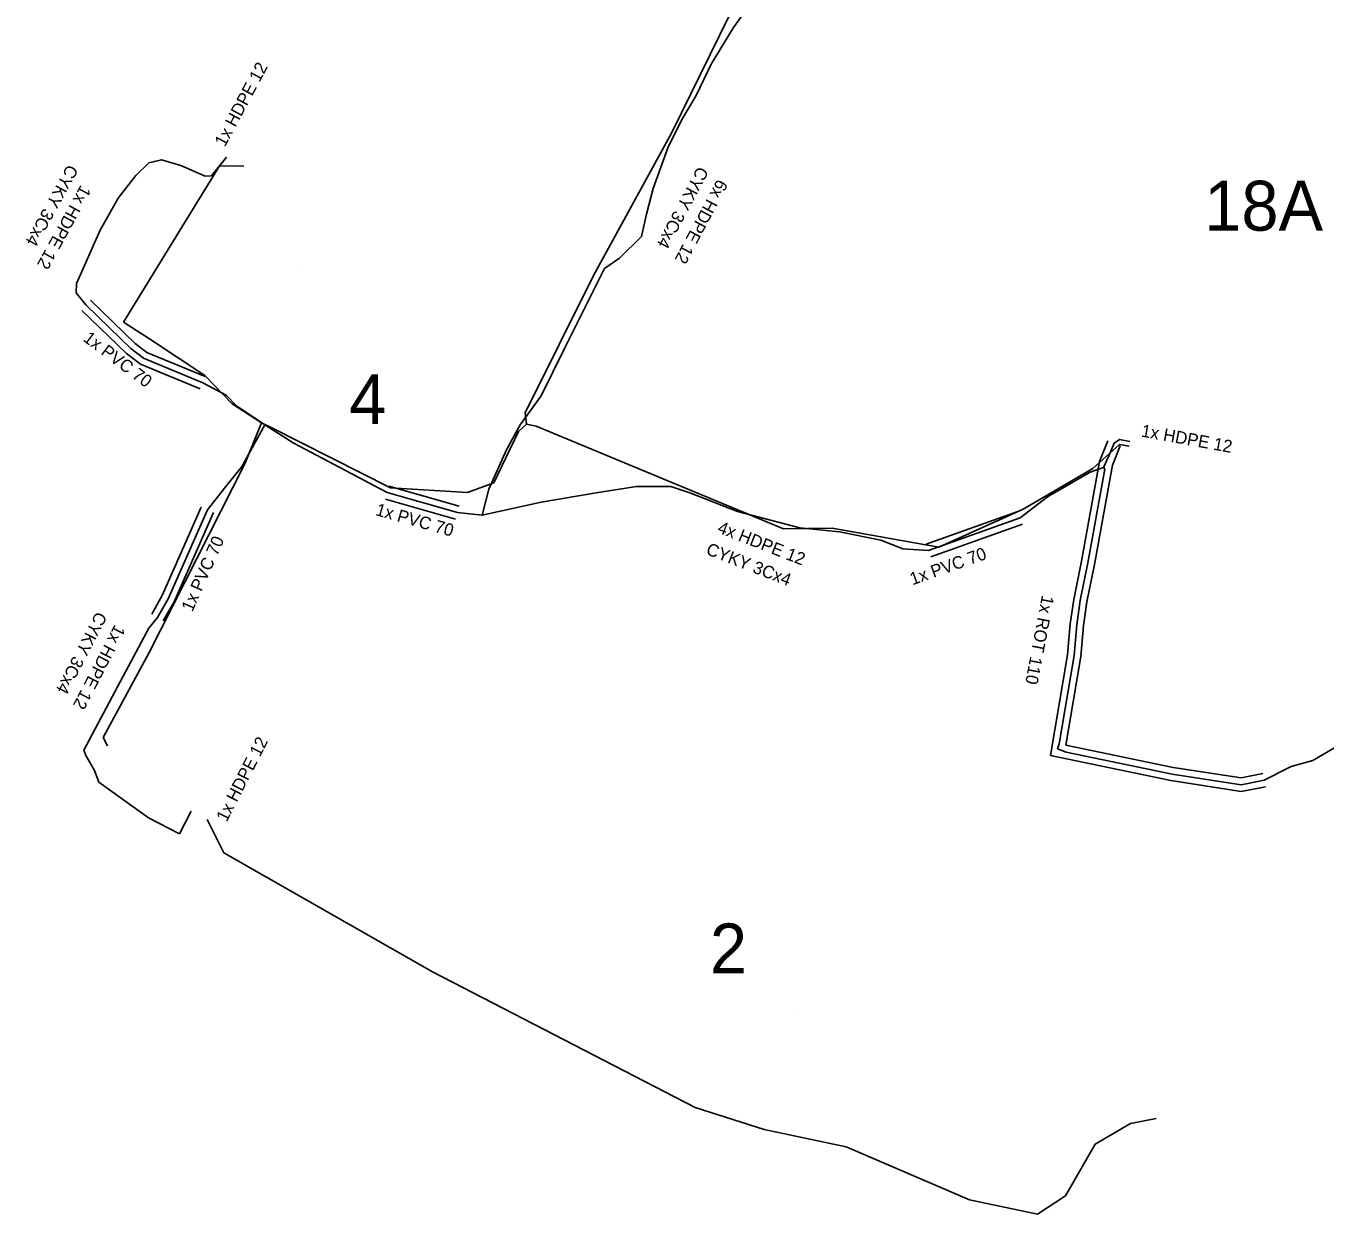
# Model space of a CAD drawing. Extents: x -651943 to -618711, y -1138561 to -1100552.
# Drawn here: x -642443.9 to -642365.8, y -1114644.5 to -1114573.1 of the extents above; entities that cross this region are included whole.
import ezdxf

# ---------------------------------------------------------------- set-up
doc = ezdxf.new("R2010")
doc.units = 0
for name, color, linetype in [('KT optika', 7, 'Continuous'), ('KT trasa', 7, 'Continuous'), ('KT zařízení', 7, 'Continuous'), ('SATT bloky', 7, 'Continuous'), ('SATT stanice', 7, 'Continuous')]:
    doc.layers.add(name, color=color, linetype=linetype)

# ---------------------------------------------------------------- blocks, each defined once
blk = doc.blocks.new('POINT_DISPLAY')
blk.add_line((0, 0), (0, 0))

msp = doc.modelspace()

# ---------------------------------------------------------------- linework, layer by layer
at = {"layer": 'KT optika'}
for p, q in [((-642400.39, -1114571.83), (-642401.4, -1114573.23)), ((-642401.4, -1114573.23), (-642402.73, -1114575.44)), ((-642402.73, -1114575.44), (-642403.64, -1114577.31)), ((-642403.64, -1114577.31), (-642404.52, -1114578.8)), ((-642404.52, -1114578.8), (-642405.34, -1114580.45)), ((-642405.34, -1114580.45), (-642406.21, -1114582.9)), ((-642436.52, -1114581.36), (-642435.75, -1114581.18)), ((-642435.75, -1114581.18), (-642434.59, -1114581.53)), ((-642432.75, -1114582.14), (-642431.854, -1114581.015)), ((-642437.31, -1114582.12), (-642436.52, -1114581.36)), ((-642434.59, -1114581.53), (-642433.14, -1114582.17)), ((-642438.36, -1114583.49), (-642437.31, -1114582.12)), ((-642433.14, -1114582.17), (-642432.75, -1114582.14)), ((-642439.45, -1114585.41), (-642438.36, -1114583.49)), ((-642406.21, -1114582.9), (-642406.61, -1114584.44)), ((-642406.61, -1114584.44), (-642406.92, -1114585.78)), ((-642440.86, -1114588.61), (-642439.45, -1114585.41)), ((-642406.92, -1114585.78), (-642408.25, -1114587.09)), ((-642408.25, -1114587.09), (-642409.15, -1114587.72)), ((-642409.15, -1114587.72), (-642410.15, -1114589.72)), ((-642440.89, -1114589.17), (-642440.86, -1114588.61)), ((-642440.31, -1114589.9), (-642440.89, -1114589.17)), ((-642410.15, -1114589.72), (-642411.55, -1114592.52)), ((-642438.18, -1114591.96), (-642440.31, -1114589.9)), ((-642437.6, -1114592.52), (-642438.18, -1114591.96)), ((-642436.83, -1114593.1), (-642437.6, -1114592.52)), ((-642411.55, -1114592.52), (-642412.95, -1114595.36)), ((-642433.28, -1114594.58), (-642436.83, -1114593.1)), ((-642431.87, -1114595.33), (-642433.28, -1114594.58)), ((-642431.26, -1114595.97), (-642431.87, -1114595.33)), ((-642429.54, -1114597.1), (-642431.26, -1114595.97)), ((-642412.95, -1114595.36), (-642414.21, -1114597.11)), ((-642429.54, -1114597.1), (-642430.96, -1114599.64)), ((-642427.85, -1114598.19), (-642429.54, -1114597.1)), ((-642414.21, -1114597.11), (-642415.04, -1114598.6)), ((-642422.2, -1114601.18), (-642427.85, -1114598.19)), ((-642378.82, -1114598.93), (-642378.53, -1114598.21)), ((-642378.53, -1114598.21), (-642378.21, -1114597.98)), ((-642377.57, -1114598.097), (-642378.21, -1114597.98)), ((-642415.04, -1114598.6), (-642416.1, -1114600.98)), ((-642379.17, -1114599.66), (-642378.82, -1114598.93)), ((-642430.96, -1114599.64), (-642431.75, -1114600.63)), ((-642382.53, -1114601.43), (-642379.96, -1114599.95)), ((-642379.08, -1114599.77), (-642380.1, -1114605.39)), ((-642379.96, -1114599.95), (-642379.17, -1114599.66)), ((-642379.17, -1114599.66), (-642379.08, -1114599.77)), ((-642431.75, -1114600.63), (-642433, -1114602.22)), ((-642422.2, -1114601.18), (-642417.98, -1114602.38)), ((-642416.1, -1114600.98), (-642416.49, -1114602.53)), ((-642412.94, -1114601.75), (-642409.52, -1114601.18)), ((-642409.52, -1114601.18), (-642407.21, -1114600.82)), ((-642407.21, -1114600.82), (-642405.15, -1114600.82)), ((-642405.15, -1114600.82), (-642404.02, -1114601.19)), ((-642404.02, -1114601.19), (-642401.15, -1114602.31)), ((-642384.17, -1114602.7), (-642382.53, -1114601.43)), ((-642433, -1114602.22), (-642435.36, -1114607.56)), ((-642416.49, -1114602.53), (-642412.94, -1114601.75)), ((-642401.15, -1114602.31), (-642397.4, -1114603.29)), ((-642416.49, -1114602.53), (-642417.98, -1114602.38)), ((-642389.68, -1114604.66), (-642384.17, -1114602.7)), ((-642397.4, -1114603.29), (-642395.03, -1114603.53)), ((-642395.03, -1114603.53), (-642392.55, -1114604.04)), ((-642392.55, -1114604.04), (-642391.21, -1114604.56)), ((-642391.21, -1114604.56), (-642389.68, -1114604.66)), ((-642380.1, -1114605.39), (-642380.56, -1114607.67)), ((-642435.36, -1114607.56), (-642436, -1114608.69)), ((-642380.56, -1114607.67), (-642380.76, -1114609.12)), ((-642436.52, -1114609.32), (-642438.23, -1114612.5)), ((-642436, -1114608.69), (-642436.52, -1114609.32)), ((-642380.76, -1114609.12), (-642380.92, -1114610.97)), ((-642380.92, -1114610.97), (-642381.82, -1114616.28)), ((-642438.23, -1114612.5), (-642440.42, -1114616.65)), ((-642366.58, -1114617.28), (-642363.42, -1114615.42)), ((-642381.82, -1114616.28), (-642381.92, -1114616.58)), ((-642440.42, -1114616.65), (-642440.31, -1114616.97)), ((-642440.31, -1114616.97), (-642439.79, -1114617.87)), ((-642381.92, -1114616.58), (-642381.41, -1114616.77)), ((-642381.41, -1114616.77), (-642375.04, -1114618.09)), ((-642439.79, -1114617.87), (-642439.53, -1114618.57)), ((-642369.51, -1114618.46), (-642367.88, -1114617.64)), ((-642367.88, -1114617.64), (-642366.58, -1114617.28)), ((-642439.53, -1114618.57), (-642436.53, -1114620.73)), ((-642375.04, -1114618.09), (-642370.89, -1114618.73)), ((-642370.89, -1114618.73), (-642369.51, -1114618.46)), ((-642436.53, -1114620.73), (-642434.67, -1114621.68)), ((-642433.978, -1114620.331), (-642434.67, -1114621.68))]:
    msp.add_line(p, q, dxfattribs=at)
at = {"layer": 'KT trasa'}
for p, q in [((-642400.39, -1114571.83), (-642401.4, -1114573.23)), ((-642405.093, -1114579.54), (-642401.623, -1114572.48)), ((-642401.4, -1114573.23), (-642402.73, -1114575.44)), ((-642402.73, -1114575.44), (-642403.64, -1114577.31)), ((-642403.64, -1114577.31), (-642404.52, -1114578.8)), ((-642404.52, -1114578.8), (-642405.34, -1114580.45)), ((-642409.833, -1114588.18), (-642405.093, -1114579.54)), ((-642405.34, -1114580.45), (-642406.21, -1114582.9)), ((-642436.52, -1114581.36), (-642435.75, -1114581.18)), ((-642435.75, -1114581.18), (-642434.59, -1114581.53)), ((-642432.75, -1114582.14), (-642431.854, -1114581.015)), ((-642438.043, -1114590.94), (-642432.283, -1114581.55)), ((-642437.31, -1114582.12), (-642436.52, -1114581.36)), ((-642434.59, -1114581.53), (-642433.14, -1114582.17)), ((-642430.817, -1114581.568), (-642432.283, -1114581.55)), ((-642438.36, -1114583.49), (-642437.31, -1114582.12)), ((-642433.14, -1114582.17), (-642432.75, -1114582.14)), ((-642439.45, -1114585.41), (-642438.36, -1114583.49)), ((-642406.21, -1114582.9), (-642406.61, -1114584.44)), ((-642406.61, -1114584.44), (-642406.92, -1114585.78)), ((-642440.86, -1114588.61), (-642439.45, -1114585.41)), ((-642406.92, -1114585.78), (-642408.25, -1114587.09)), ((-642408.25, -1114587.09), (-642409.15, -1114587.72)), ((-642413.913, -1114596.39), (-642409.833, -1114588.18)), ((-642409.15, -1114587.72), (-642410.15, -1114589.72)), ((-642440.89, -1114589.17), (-642440.86, -1114588.61)), ((-642440.31, -1114589.9), (-642440.89, -1114589.17)), ((-642410.15, -1114589.72), (-642411.55, -1114592.52)), ((-642438.18, -1114591.96), (-642440.31, -1114589.9)), ((-642436.473, -1114591.94), (-642438.043, -1114590.94)), ((-642437.6, -1114592.52), (-642438.18, -1114591.96)), ((-642433.163, -1114594.14), (-642436.473, -1114591.94)), ((-642436.83, -1114593.1), (-642437.6, -1114592.52)), ((-642411.55, -1114592.52), (-642412.95, -1114595.36)), ((-642433.28, -1114594.58), (-642436.83, -1114593.1)), ((-642431.503, -1114595.84), (-642433.163, -1114594.14)), ((-642431.87, -1114595.33), (-642433.28, -1114594.58)), ((-642431.26, -1114595.97), (-642431.87, -1114595.33)), ((-642429.753, -1114596.99), (-642431.503, -1114595.84)), ((-642429.54, -1114597.1), (-642431.26, -1114595.97)), ((-642412.95, -1114595.36), (-642414.21, -1114597.11)), ((-642413.833, -1114597.06), (-642413.913, -1114596.39)), ((-642429.54, -1114597.1), (-642430.96, -1114599.64)), ((-642430.753, -1114599.44), (-642429.753, -1114596.99)), ((-642429.163, -1114597.27), (-642429.753, -1114596.99)), ((-642427.85, -1114598.19), (-642429.54, -1114597.1)), ((-642429.163, -1114597.27), (-642421.993, -1114600.9)), ((-642415.783, -1114600.6), (-642414.313, -1114597.51)), ((-642414.21, -1114597.11), (-642415.04, -1114598.6)), ((-642414.313, -1114597.51), (-642413.833, -1114597.06)), ((-642413.833, -1114597.06), (-642413.243, -1114597.18)), ((-642413.243, -1114597.18), (-642398.393, -1114603.35)), ((-642422.2, -1114601.18), (-642427.85, -1114598.19)), ((-642379.793, -1114599.72), (-642378.203, -1114598.28)), ((-642378.82, -1114598.93), (-642378.53, -1114598.21)), ((-642378.53, -1114598.21), (-642378.21, -1114597.98)), ((-642377.57, -1114598.097), (-642378.21, -1114597.98)), ((-642378.203, -1114598.28), (-642377.622, -1114598.394)), ((-642415.04, -1114598.6), (-642416.1, -1114600.98)), ((-642379.17, -1114599.66), (-642378.82, -1114598.93)), ((-642436.513, -1114610.83), (-642430.753, -1114599.44)), ((-642430.96, -1114599.64), (-642431.75, -1114600.63)), ((-642383.983, -1114602.17), (-642379.793, -1114599.72)), ((-642382.53, -1114601.43), (-642379.96, -1114599.95)), ((-642379.08, -1114599.77), (-642380.1, -1114605.39)), ((-642379.96, -1114599.95), (-642379.17, -1114599.66)), ((-642379.17, -1114599.66), (-642379.08, -1114599.77)), ((-642431.75, -1114600.63), (-642433, -1114602.22)), ((-642417.383, -1114601.18), (-642415.783, -1114600.6)), ((-642422.2, -1114601.18), (-642417.98, -1114602.38)), ((-642421.993, -1114600.9), (-642417.383, -1114601.18)), ((-642416.1, -1114600.98), (-642416.49, -1114602.53)), ((-642412.94, -1114601.75), (-642409.52, -1114601.18)), ((-642409.52, -1114601.18), (-642407.21, -1114600.82)), ((-642407.21, -1114600.82), (-642405.15, -1114600.82)), ((-642405.15, -1114600.82), (-642404.02, -1114601.19)), ((-642404.02, -1114601.19), (-642401.15, -1114602.31)), ((-642384.17, -1114602.7), (-642382.53, -1114601.43)), ((-642433, -1114602.22), (-642435.36, -1114607.56)), ((-642416.49, -1114602.53), (-642412.94, -1114601.75)), ((-642401.15, -1114602.31), (-642397.4, -1114603.29)), ((-642389.063, -1114604.45), (-642383.983, -1114602.17)), ((-642416.49, -1114602.53), (-642417.98, -1114602.38)), ((-642389.68, -1114604.66), (-642384.17, -1114602.7)), ((-642398.393, -1114603.35), (-642395.463, -1114603.32)), ((-642397.4, -1114603.29), (-642395.03, -1114603.53)), ((-642395.463, -1114603.32), (-642389.063, -1114604.45)), ((-642395.03, -1114603.53), (-642392.55, -1114604.04)), ((-642392.55, -1114604.04), (-642391.21, -1114604.56)), ((-642391.21, -1114604.56), (-642389.68, -1114604.66)), ((-642380.1, -1114605.39), (-642380.56, -1114607.67)), ((-642435.36, -1114607.56), (-642436, -1114608.69)), ((-642380.56, -1114607.67), (-642380.76, -1114609.12)), ((-642436.52, -1114609.32), (-642438.23, -1114612.5)), ((-642436, -1114608.69), (-642436.52, -1114609.32)), ((-642380.76, -1114609.12), (-642380.92, -1114610.97)), ((-642439.263, -1114615.9), (-642436.513, -1114610.83)), ((-642380.92, -1114610.97), (-642381.82, -1114616.28)), ((-642438.23, -1114612.5), (-642440.42, -1114616.65)), ((-642366.58, -1114617.28), (-642363.42, -1114615.42)), ((-642439.011, -1114616.404), (-642439.263, -1114615.9)), ((-642381.82, -1114616.28), (-642381.92, -1114616.58)), ((-642440.42, -1114616.65), (-642440.31, -1114616.97)), ((-642440.31, -1114616.97), (-642439.79, -1114617.87)), ((-642381.92, -1114616.58), (-642381.41, -1114616.77)), ((-642381.41, -1114616.77), (-642375.04, -1114618.09)), ((-642439.79, -1114617.87), (-642439.53, -1114618.57)), ((-642369.51, -1114618.46), (-642367.88, -1114617.64)), ((-642367.88, -1114617.64), (-642366.58, -1114617.28)), ((-642439.53, -1114618.57), (-642436.53, -1114620.73)), ((-642375.04, -1114618.09), (-642370.89, -1114618.73)), ((-642370.89, -1114618.73), (-642369.51, -1114618.46)), ((-642436.53, -1114620.73), (-642434.67, -1114621.68)), ((-642433.978, -1114620.331), (-642434.67, -1114621.68)), ((-642433.016, -1114620.825), (-642432.013, -1114622.83)), ((-642432.013, -1114622.83), (-642419.483, -1114629.97)), ((-642419.483, -1114629.97), (-642403.703, -1114638.12)), ((-642403.703, -1114638.12), (-642399.543, -1114639.45)), ((-642377.533, -1114639.1), (-642376.005, -1114638.786)), ((-642399.543, -1114639.45), (-642394.613, -1114640.49)), ((-642379.653, -1114640.34), (-642377.533, -1114639.1)), ((-642394.613, -1114640.49), (-642387.213, -1114643.67)), ((-642381.453, -1114643.44), (-642379.653, -1114640.34)), ((-642387.213, -1114643.67), (-642383.133, -1114644.53)), ((-642383.133, -1114644.53), (-642381.453, -1114643.44))]:
    msp.add_line(p, q, dxfattribs=at)
at = {"layer": 'KT zařízení'}
for p, q in [((-642437.344, -1114592.211), (-642440.031, -1114589.612)), ((-642437.858, -1114592.826), (-642440.549, -1114590.226)), ((-642437.029, -1114593.45), (-642437.858, -1114592.826)), ((-642436.63, -1114592.749), (-642437.344, -1114592.211)), ((-642433.126, -1114594.21), (-642436.63, -1114592.749)), ((-642433.433, -1114594.949), (-642437.029, -1114593.45)), ((-642379.401, -1114599.301), (-642378.901, -1114598.06)), ((-642378.629, -1114599.53), (-642378.158, -1114598.359)), ((-642379.401, -1114599.301), (-642380.488, -1114605.288)), ((-642378.629, -1114599.53), (-642379.712, -1114605.492)), ((-642422.09, -1114600.795), (-642417.87, -1114601.995)), ((-642422.309, -1114601.564), (-642418.089, -1114602.764)), ((-642433.365, -1114602.058), (-642435.713, -1114607.371)), ((-642389.814, -1114604.283), (-642384.304, -1114602.323)), ((-642432.634, -1114602.381), (-642435.006, -1114607.748)), ((-642389.545, -1114605.036), (-642384.035, -1114603.076)), ((-642380.488, -1114605.288), (-642380.954, -1114607.599)), ((-642379.712, -1114605.492), (-642380.165, -1114607.74)), ((-642435.713, -1114607.371), (-642436.348, -1114608.492)), ((-642435.006, -1114607.748), (-642435.651, -1114608.887)), ((-642380.954, -1114607.599), (-642381.157, -1114609.07)), ((-642380.165, -1114607.74), (-642380.362, -1114609.169)), ((-642381.157, -1114609.07), (-642381.317, -1114610.918)), ((-642380.362, -1114609.169), (-642380.522, -1114611.021)), ((-642381.317, -1114610.918), (-642382.345, -1114616.984)), ((-642380.522, -1114611.021), (-642381.427, -1114616.357)), ((-642381.427, -1114616.357), (-642374.972, -1114617.695)), ((-642382.345, -1114616.984), (-642375.107, -1114618.484)), ((-642374.972, -1114617.695), (-642370.897, -1114618.324)), ((-642375.107, -1114618.484), (-642370.882, -1114619.135)), ((-642370.897, -1114618.324), (-642369.586, -1114618.067)), ((-642370.882, -1114619.135), (-642369.433, -1114618.852))]:
    msp.add_line(p, q, dxfattribs=at)

# ---------------------------------------------------------------- block references
at = {"layer": 'SATT stanice'}
for p in [(-642427.57, -1114587.599), (-642397.668, -1114632.523)]:
    msp.add_blockref('POINT_DISPLAY', p, dxfattribs=at)

# ---------------------------------------------------------------- texts
at = {"layer": 'KT zařízení'}
for s, rotation, p in [('1x HDPE 12', 61.88459, (-642431.95, -1114580.442)), ('CYKY 3Cx4', 241.19857, (-642441.382, -1114581.408)), ('CYKY 3Cx4', 242.00654, (-642403.517, -1114581.524)), ('1x HDPE 12', 241.19857, (-642440.601, -1114582.648)), ('6x HDPE 12', 242.00654, (-642402.353, -1114582.296)), ('1x PVC 70', 323.00193, (-642440.52, -1114592.021)), ('1x HDPE 12', 349.67715, (-642376.933, -1114597.807)), ('1x PVC 70', 344.12636, (-642422.942, -1114602.522)), ('4x HDPE 12', 338.68209, (-642402.407, -1114603.562)), ('1x PVC 70', 66.15648, (-642433.908, -1114608.388)), ('CYKY 3Cx4', 338.68209, (-642403.095, -1114604.864)), ('1x PVC 70', 19.58133, (-642390.642, -1114606.752)), ('1x ROT 110', 259.20843, (-642382.857, -1114607.315)), ('CYKY 3Cx4', 242.62322, (-642439.66, -1114608.277)), ('1x HDPE 12', 242.62322, (-642438.554, -1114609.055)), ('1x HDPE 12', 62.93833, (-642431.846, -1114621.018))]:
    msp.add_text(s, height=0.75, rotation=rotation, dxfattribs=at).set_placement(p)
at = {"layer": 'SATT bloky'}
for s, p in [('18A', (-642373.108, -1114585.437)), ('4', (-642424.475, -1114597.064)), ('2', (-642402.807, -1114630.071))]:
    msp.add_text(s, height=3, dxfattribs=at).set_placement(p)

doc.saveas('drawing.dxf')
